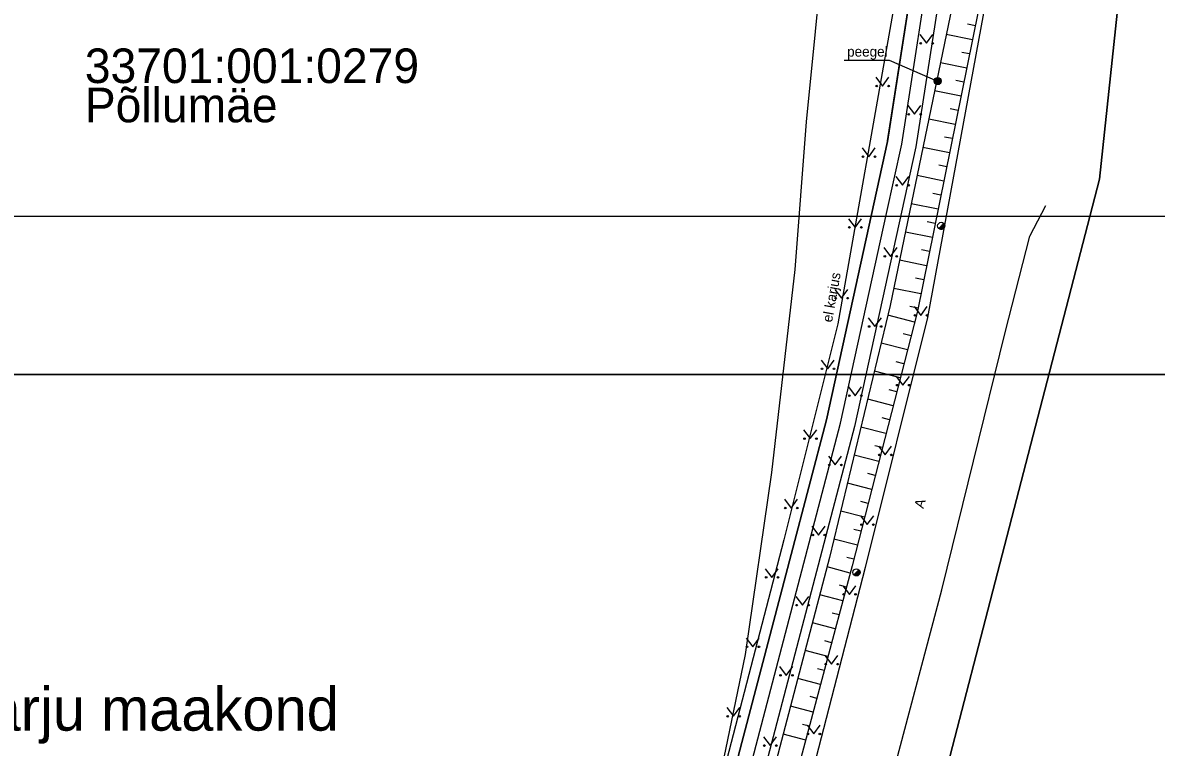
# Model space of a CAD drawing. Extents: x 554947 to 555436, y 6564938 to 6565792.
# Drawn here: x 555116.9 to 555195.6, y 6565198 to 6565248.3 of the extents above; entities that cross this region are included whole.
import ezdxf

# ---------------------------------------------------------------- set-up
doc = ezdxf.new("R2010")
doc.units = 0
for name, color, linetype in [('AED', 7, 'Continuous'), ('HALJASTUS', 7, 'Continuous'), ('KASUTUSALA', 7, 'Continuous'), ('KPKAABEL', 7, 'Continuous'), ('PIIR', 7, 'Continuous'), ('POST', 7, 'Continuous'), ('PR_SIDE', 7, 'Continuous'), ('RELJEEF', 7, 'Continuous'), ('TEE', 7, 'Continuous'), ('VORMISTUS', 7, 'Continuous')]:
    doc.layers.add(name, color=color, linetype=linetype)

msp = doc.modelspace()

# ---------------------------------------------------------------- linework, layer by layer
at = {"layer": 'AED'}
msp.add_lwpolyline([(555179.37, 6565300.078), (555180.242, 6565299.846), (555180.75, 6565290.874), (555180.137, 6565280.616), (555178.982, 6565264.788), (555177.984, 6565255.288), (555177.306, 6565249.05), (555173.486, 6565227.422), (555169.733, 6565212.423), (555163.779, 6565189.534), (555156.086, 6565161.758), (555151.428, 6565143.905), (555146.995, 6565125.891), (555142.273, 6565107.514), (555136.767, 6565086.759), (555131.214, 6565064.984), (555128.386, 6565056.617), (555127.142, 6565056.522)], dxfattribs=at)
at = {"layer": 'HALJASTUS'}
for p, q in [((555179.168, 6565247.514), (555179.632, 6565246.907)), ((555179.632, 6565246.907), (555180.077, 6565247.514)), ((555176.117, 6565244.548), (555176.58, 6565243.941)), ((555176.58, 6565243.941), (555177.026, 6565244.548)), ((555178.338, 6565242.583), (555178.802, 6565241.977)), ((555178.802, 6565241.977), (555179.247, 6565242.583)), ((555175.169, 6565239.638), (555175.632, 6565239.032)), ((555175.632, 6565239.032), (555176.078, 6565239.638)), ((555177.508, 6565237.653), (555177.971, 6565237.046)), ((555177.971, 6565237.046), (555178.417, 6565237.653)), ((555174.221, 6565234.729), (555174.684, 6565234.122)), ((555174.684, 6565234.122), (555175.13, 6565234.729)), ((555176.678, 6565232.722), (555177.141, 6565232.115)), ((555177.141, 6565232.115), (555177.587, 6565232.722)), ((555173.272, 6565229.82), (555173.736, 6565229.213)), ((555173.736, 6565229.213), (555174.181, 6565229.82)), ((555178.778, 6565228.624), (555179.241, 6565228.017)), ((555179.241, 6565228.017), (555179.687, 6565228.624)), ((555175.593, 6565227.849), (555176.057, 6565227.242)), ((555176.057, 6565227.242), (555176.502, 6565227.849)), ((555172.324, 6565224.911), (555172.788, 6565224.304)), ((555172.788, 6565224.304), (555173.233, 6565224.911)), ((555177.538, 6565223.78), (555178.001, 6565223.173)), ((555178.001, 6565223.173), (555178.447, 6565223.78)), ((555174.214, 6565223.043), (555174.677, 6565222.437)), ((555174.677, 6565222.437), (555175.123, 6565223.043)), ((555171.105, 6565220.065), (555171.568, 6565219.458)), ((555171.568, 6565219.458), (555172.014, 6565220.065)), ((555176.298, 6565218.936), (555176.762, 6565218.329)), ((555176.762, 6565218.329), (555177.207, 6565218.936)), ((555172.834, 6565218.237), (555173.298, 6565217.631)), ((555173.298, 6565217.631), (555173.743, 6565218.237)), ((555169.773, 6565215.246), (555170.236, 6565214.639)), ((555170.236, 6565214.639), (555170.682, 6565215.246)), ((555175.059, 6565214.092), (555175.522, 6565213.485)), ((555175.522, 6565213.485), (555175.968, 6565214.092)), ((555171.682, 6565213.373), (555172.146, 6565212.766)), ((555172.146, 6565212.766), (555172.591, 6565213.373)), ((555168.441, 6565210.426), (555168.904, 6565209.82)), ((555168.904, 6565209.82), (555169.35, 6565210.426)), ((555173.819, 6565209.248), (555174.282, 6565208.642)), ((555174.282, 6565208.642), (555174.728, 6565209.248)), ((555170.561, 6565208.5), (555171.024, 6565207.893)), ((555171.024, 6565207.893), (555171.47, 6565208.5)), ((555167.108, 6565205.607), (555167.572, 6565205)), ((555167.572, 6565205), (555168.017, 6565205.607)), ((555172.579, 6565204.404), (555173.043, 6565203.798)), ((555173.043, 6565203.798), (555173.488, 6565204.404)), ((555169.439, 6565203.627), (555169.903, 6565203.021)), ((555169.903, 6565203.021), (555170.348, 6565203.627)), ((555165.776, 6565200.788), (555166.24, 6565200.181)), ((555166.24, 6565200.181), (555166.685, 6565200.788)), ((555171.34, 6565199.561), (555171.803, 6565198.954)), ((555171.803, 6565198.954), (555172.249, 6565199.561)), ((555168.318, 6565198.755), (555168.781, 6565198.148)), ((555168.781, 6565198.148), (555169.227, 6565198.755))]:
    msp.add_line(p, q, dxfattribs=at)
for centre in [(555179.231, 6565246.907), (555180.059, 6565246.907), (555176.179, 6565243.941), (555177.008, 6565243.941), (555178.401, 6565241.977), (555179.229, 6565241.977), (555175.231, 6565239.032), (555176.06, 6565239.032), (555177.57, 6565237.046), (555178.399, 6565237.046), (555174.283, 6565234.122), (555175.112, 6565234.122), (555176.74, 6565232.115), (555177.569, 6565232.115), (555173.335, 6565229.213), (555174.164, 6565229.213), (555178.84, 6565228.017), (555179.669, 6565228.017), (555175.656, 6565227.242), (555176.485, 6565227.242), (555172.387, 6565224.304), (555173.216, 6565224.304), (555177.6, 6565223.173), (555178.429, 6565223.173), (555174.276, 6565222.437), (555175.105, 6565222.437), (555171.167, 6565219.458), (555171.996, 6565219.458), (555176.361, 6565218.329), (555177.189, 6565218.329), (555172.897, 6565217.631), (555173.725, 6565217.631), (555169.835, 6565214.639), (555170.664, 6565214.639), (555175.121, 6565213.485), (555175.95, 6565213.485), (555171.745, 6565212.766), (555172.574, 6565212.766), (555168.503, 6565209.82), (555169.332, 6565209.82), (555173.881, 6565208.642), (555174.71, 6565208.642), (555170.623, 6565207.893), (555171.452, 6565207.893), (555167.171, 6565205), (555168, 6565205), (555172.642, 6565203.798), (555173.471, 6565203.798), (555169.502, 6565203.021), (555170.33, 6565203.021), (555165.839, 6565200.181), (555166.667, 6565200.181), (555171.402, 6565198.954), (555172.231, 6565198.954), (555168.38, 6565198.148), (555169.209, 6565198.148)]:
    msp.add_circle(centre, 0.055, dxfattribs=at)
at = {"layer": 'KASUTUSALA'}
for points in [[(555127.058, 6565046.777), (555141.002, 6565099.93), (555152.728, 6565144.628), (555155.084, 6565153.611), (555155.888, 6565156.675), (555156.912, 6565160.576), (555162.414, 6565181.549), (555172.651, 6565220.574), (555172.7, 6565220.76), (555176.927, 6565240.07), (555176.937, 6565240.135), (555179.22, 6565254.85)], [(555181.208, 6565254.618), (555178.897, 6565239.723), (555174.645, 6565220.292), (555158.175, 6565157.509), (555170.133, 6565154.484), (555169.631, 6565152.548), (555157.917, 6565155.511), (555157.606, 6565155.409), (555157.1, 6565153.341), (555146.607, 6565113.414), (555140.881, 6565091.587), (555138.365, 6565081.691), (555135.803, 6565072.229), (555119.022, 6565008.261)]]:
    msp.add_lwpolyline(points, dxfattribs=at)
at = {"layer": 'KPKAABEL'}
msp.add_lwpolyline([(555172.536, 6565254.014), (555171.281, 6565241.464), (555170.488, 6565231.192), (555168.866, 6565217.1), (555167.048, 6565204.461), (555164.351, 6565191.399), (555161.107, 6565179.306), (555157.628, 6565168.142), (555155.008, 6565156.873), (555154.465, 6565156.331), (555152.85, 6565155.986), (555149.5, 6565156.323)], dxfattribs=at)
at = {"layer": 'PIIR'}
msp.add_lwpolyline([(554962.55, 6565234.93), (555180.26, 6565306.43), (555180.8, 6565287.7), (555180.41, 6565269.99), (555179.22, 6565254.85), (555176.93, 6565240.09), (555172.7, 6565220.76), (555117.14, 6565008.97), (555108.27, 6564991.27)], close=True, dxfattribs=at)
for points in [[(555293.54, 6565286.23), (555256.63, 6565245.54), (555254.61, 6565228.5), (555255.75, 6565226.79), (555261.42, 6565218.27), (555289.11, 6565186.6), (555315.28, 6565149.09), (555315.73, 6565134.86), (555310.07, 6565124.47), (555303.59, 6565115.89), (555291.54, 6565100.48), (555288.85, 6565092.31), (555275.41, 6565088.83), (555273.15, 6565087.34), (555239.11, 6565139), (555231.12, 6565150.64), (555225.89, 6565157.13), (555173.21, 6565166.35), (555173.84, 6565168.77), (555191.64, 6565237.48), (555195.28, 6565271.63)], [(555195.28, 6565271.63), (555191.64, 6565237.48), (555173.84, 6565168.77), (555173.21, 6565166.35), (555172.58, 6565163.93), (555140.74, 6565041.04), (555133.32, 6565012.53), (555119.68, 6564972.95), (555107.79, 6564965.53), (555093.78, 6564958.98), (555080.97, 6564954.71), (555029.586, 6564944.201)], [(555029.586, 6564962.189), (555076.32, 6564971.61), (555087.28, 6564975.26), (555098.22, 6564980.37), (555106.03, 6564987.06), (555108.27, 6564991.27), (555117.14, 6565008.97), (555172.7, 6565220.76), (555176.93, 6565240.09), (555179.22, 6565254.85)]]:
    msp.add_lwpolyline(points, dxfattribs=at)
at = {"layer": 'POST'}
for p, q in [((555180.481, 6565234.051), (555180.835, 6565234.405)), ((555174.593, 6565209.995), (555174.947, 6565210.348))]:
    msp.add_line(p, q, dxfattribs=at)
msp.add_lwpolyline([(555173.91, 6565245.744), (555177.032, 6565245.744), (555180.409, 6565244.288)], dxfattribs=at)
for centre, radius in [((555180.409, 6565244.288), 0.25), ((555180.409, 6565244.288), 0.225), ((555180.409, 6565244.288), 0.2), ((555180.409, 6565244.288), 0.175), ((555180.409, 6565244.288), 0.15), ((555180.409, 6565244.288), 0.125), ((555180.409, 6565244.288), 0.1), ((555180.409, 6565244.288), 0.075), ((555180.409, 6565244.288), 0.05), ((555180.409, 6565244.288), 0.025), ((555180.659, 6565234.228), 0.25), ((555174.77, 6565210.171), 0.25)]:
    msp.add_circle(centre, radius, dxfattribs=at)
for centre, radius, start, end in [((555180.659, 6565234.228), 0.225, 224.85406, 45.03563), ((555180.659, 6565234.228), 0.2, 224.84272, 45.04698), ((555180.659, 6565234.228), 0.175, 224.82813, 45.06157), ((555180.659, 6565234.228), 0.15, 224.80867, 45.08103), ((555180.659, 6565234.228), 0.125, 224.78144, 45.10826), ((555180.659, 6565234.228), 0.1, 224.74058, 45.14911), ((555180.659, 6565234.228), 0.075, 224.67249, 45.2172), ((555180.659, 6565234.228), 0.05, 224.53632, 45.35338), ((555180.659, 6565234.228), 0.025, 224.12776, 45.76193), ((555174.77, 6565210.171), 0.225, 224.85406, 45.03563), ((555174.77, 6565210.171), 0.2, 224.84272, 45.04698), ((555174.77, 6565210.171), 0.175, 224.82813, 45.06157), ((555174.77, 6565210.171), 0.15, 224.80867, 45.08103), ((555174.77, 6565210.171), 0.125, 224.78144, 45.10826), ((555174.77, 6565210.171), 0.1, 224.74058, 45.14911), ((555174.77, 6565210.171), 0.075, 224.67249, 45.2172), ((555174.77, 6565210.171), 0.05, 224.53632, 45.35338), ((555174.77, 6565210.171), 0.025, 224.12776, 45.76193)]:
    msp.add_arc(centre, radius, start, end, dxfattribs=at)
at = {"layer": 'PR_SIDE'}
msp.add_lwpolyline([(555210.992, 6564988.671), (555132.015, 6564980.717), (555127.536, 6564982.26), (555122.65, 6564985.013), (555110.837, 6564991.67), (555110.25, 6564992.989), (555118.081, 6565008.615), (555124.872, 6565034.501), (555128.062, 6565046.662), (555134.837, 6565072.487), (555137.397, 6565081.944), (555139.913, 6565091.837), (555145.64, 6565113.668), (555156.083, 6565153.408), (555155.859, 6565155.17), (555156.452, 6565155.519), (555156.834, 6565156.34), (555160.763, 6565171.317), (555163.707, 6565182.54), (555165.376, 6565188.901), (555173.672, 6565220.526), (555176.862, 6565235.1), (555177.913, 6565239.906), (555180.214, 6565254.734)], dxfattribs=at)
at = {"layer": 'RELJEEF'}
for p, q in [((555183.026, 6565248.126), (555182.481, 6565248.237)), ((555182.827, 6565247.146), (555181.007, 6565247.515)), ((555182.628, 6565246.166), (555182.081, 6565246.277)), ((555182.429, 6565245.186), (555180.602, 6565245.557)), ((555182.23, 6565244.206), (555181.681, 6565244.317)), ((555182.031, 6565243.226), (555180.198, 6565243.598)), ((555181.832, 6565242.246), (555181.281, 6565242.358)), ((555181.634, 6565241.266), (555179.793, 6565241.639)), ((555181.435, 6565240.286), (555180.882, 6565240.398)), ((555181.236, 6565239.306), (555179.388, 6565239.681)), ((555181.037, 6565238.326), (555180.482, 6565238.439)), ((555180.838, 6565237.346), (555178.984, 6565237.722)), ((555180.639, 6565236.366), (555180.082, 6565236.479)), ((555180.44, 6565235.386), (555178.579, 6565235.764)), ((555180.242, 6565234.406), (555179.682, 6565234.519)), ((555180.043, 6565233.426), (555178.174, 6565233.805)), ((555179.844, 6565232.446), (555179.282, 6565232.56)), ((555179.645, 6565231.466), (555177.77, 6565231.846)), ((555179.446, 6565230.486), (555178.882, 6565230.6)), ((555179.247, 6565229.506), (555177.365, 6565229.888)), ((555179.048, 6565228.526), (555178.483, 6565228.64)), ((555178.811, 6565227.554), (555176.958, 6565228.03)), ((555178.562, 6565226.586), (555178.011, 6565226.727)), ((555178.314, 6565225.617), (555176.49, 6565226.085)), ((555178.065, 6565224.649), (555177.522, 6565224.788)), ((555177.817, 6565223.68), (555176.021, 6565224.14)), ((555177.568, 6565222.711), (555177.034, 6565222.848)), ((555177.32, 6565221.743), (555175.553, 6565222.196)), ((555176.823, 6565219.805), (555175.085, 6565220.251)), ((555177.071, 6565220.774), (555176.546, 6565220.909)), ((555176.574, 6565218.837), (555176.057, 6565218.969)), ((555176.326, 6565217.868), (555174.616, 6565218.307)), ((555175.829, 6565215.931), (555174.148, 6565216.362)), ((555176.077, 6565216.899), (555175.569, 6565217.03)), ((555175.581, 6565214.962), (555175.08, 6565215.09)), ((555175.332, 6565213.994), (555173.679, 6565214.418)), ((555175.084, 6565213.025), (555174.592, 6565213.151)), ((555174.835, 6565212.056), (555173.211, 6565212.473)), ((555174.587, 6565211.088), (555174.104, 6565211.212)), ((555174.334, 6565210.12), (555172.733, 6565210.546)), ((555174.077, 6565209.154), (555173.597, 6565209.281)), ((555173.82, 6565208.187), (555172.226, 6565208.611)), ((555173.562, 6565207.221), (555173.085, 6565207.348)), ((555173.305, 6565206.255), (555171.719, 6565206.677)), ((555173.048, 6565205.288), (555172.573, 6565205.415)), ((555172.791, 6565204.322), (555171.212, 6565204.742)), ((555172.534, 6565203.355), (555172.061, 6565203.481)), ((555172.277, 6565202.389), (555170.705, 6565202.807)), ((555172.02, 6565201.423), (555171.549, 6565201.548)), ((555171.763, 6565200.456), (555170.198, 6565200.873)), ((555171.506, 6565199.49), (555171.037, 6565199.614)), ((555171.248, 6565198.524), (555169.691, 6565198.938))]:
    msp.add_line(p, q, dxfattribs=at)
for points in [[(555184.566, 6565294.895), (555185.953, 6565280.072), (555185.143, 6565263.746), (555184.046, 6565254.819), (555183.226, 6565249.112), (555179.005, 6565228.311), (555174.467, 6565210.622), (555168.444, 6565187.982), (555160.102, 6565161.063), (555157.57, 6565157.837)], [(555184.566, 6565294.895), (555182.784, 6565279.965), (555183.347, 6565264.524), (555181.678, 6565255.565), (555181.412, 6565249.474), (555177.118, 6565228.691), (555172.906, 6565211.208), (555166.985, 6565188.606), (555158.553, 6565161.251), (555157.57, 6565157.837)]]:
    msp.add_lwpolyline(points, dxfattribs=at)
at = {"layer": 'TEE'}
for points in [[(555183.594, 6565248.995), (555179.697, 6565227.862), (555175.388, 6565210.507), (555169.433, 6565187.479), (555162.32, 6565160.507), (555157.772, 6565142.96), (555152.674, 6565123.751), (555148.003, 6565106.069), (555142.307, 6565084.705), (555136.784, 6565063.937), (555131.82, 6565044.704), (555126.529, 6565024.437), (555123.003, 6565010.821), (555119.083, 6564999.093), (555116.16, 6564993.195), (555108.256, 6564982.259)], [(555114.997, 6564980.207), (555119.473, 6564986.791), (555121.429, 6564990.442), (555124.132, 6564996.667), (555128.448, 6565009.121), (555131.982, 6565022.769), (555137.234, 6565043.213), (555142.087, 6565062.036), (555147.465, 6565082.979), (555153.125, 6565104.459), (555157.981, 6565122.311), (555163.2, 6565141.618), (555168.3, 6565162.209), (555168.744, 6565163.563), (555174.483, 6565185.521), (555180.709, 6565208.971), (555185.087, 6565226.838), (555186.799, 6565233.51), (555187.911, 6565235.651)]]:
    msp.add_lwpolyline(points, dxfattribs=at)
at = {"layer": 'VORMISTUS'}
for points in [[(555029.586, 6565234.913), (555239.586, 6565234.913), (555239.586, 6564937.913), (555029.586, 6564937.913)], [(555039.586, 6564948.913), (555229.586, 6564948.913), (555229.586, 6565223.913), (555039.586, 6565223.913)], [(555039.586, 6565223.913), (555229.586, 6565223.913), (555229.586, 6564948.913), (555039.586, 6564948.913)]]:
    msp.add_lwpolyline(points, close=True, dxfattribs=at)

# ---------------------------------------------------------------- texts
at = {"layer": 'AED'}
msp.add_text('el karjus', height=0.7, rotation=79.8196, dxfattribs=at).set_placement((555173.072, 6565227.497))
at = {"layer": 'PIIR'}
for s, p in [('33701:001:0279', (555121.212, 6565244.147)), ('Põllumäe', (555121.212, 6565241.424))]:
    msp.add_text(s, height=2.4, dxfattribs=at).set_placement(p)
at = {"layer": 'POST'}
msp.add_text('peegel', height=0.7, rotation=359.95437, dxfattribs=at).set_placement((555174.124, 6565245.984))
at = {"layer": 'TEE'}
msp.add_text('A', height=0.7, rotation=73.10591, dxfattribs=at).set_placement((555179.419, 6565214.561))
at = {"layer": 'VORMISTUS'}
msp.add_text('Asukoht: Tuhala küla, Kose vald, Harju maakond', height=3, dxfattribs=at).set_placement((555052.097, 6565199.182))

doc.saveas('drawing.dxf')
